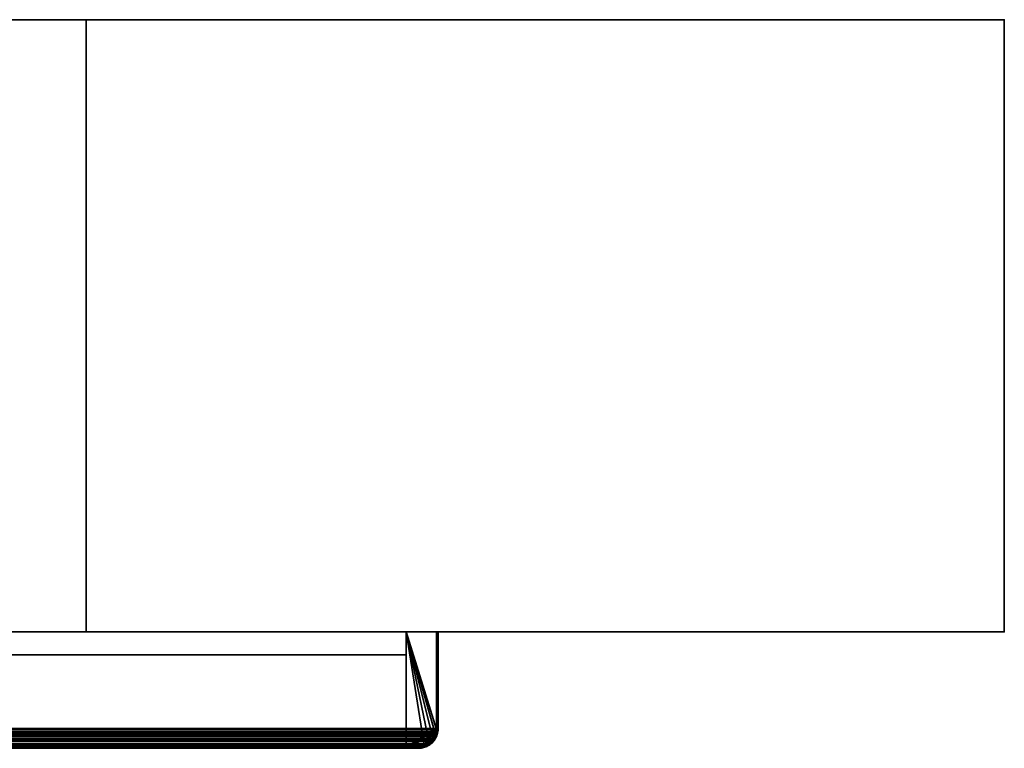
# Model space of a CAD drawing. Header units: millimetres. Extents: x -625 to 3625, y -115 to 71.
# Tile 1056 of 1056: x 3464 to 3625, y -50 to 69. Entities that reach past the tile are written whole.
import ezdxf

# ---------------------------------------------------------------- set-up
doc = ezdxf.new("R2010")
doc.units = ezdxf.units.MM
doc.layers.add('151', color=7, linetype='Continuous', true_color=0xffffff)

# ---------------------------------------------------------------- blocks, each defined once
blk = doc.blocks.new('UG_SURFACE_003')
at = {"layer": '151', "color": 252, "linetype": 'Continuous', "lineweight": 35}
for points in [[(3625, -31, 2235), (3625, 69, 2235), (2275, 69, 2235), (2275, -31, 2235)], [(2275, 69, 2235), (3625, 69, 2235), (3475, 69, 2085), (2425, 69, 2085)], [(2425, -31, 2085), (2425, 69, 2085), (3475, 69, 2085), (3475, -31, 2085)], [(3475, -31, -5), (3475, 69, -5), (3625, 69, -5), (3625, -31, -5)], [(3625, 69, 2235), (3625, 69, -5), (3475, 69, -5), (3475, 69, 2085)], [(3475, -31, 2085), (3475, 69, 2085), (3475, 69, -5), (3475, -31, -5)], [(3625, -31, -5), (3625, 69, -5), (3625, 69, 2235), (3625, -31, 2235)], [(3625, -31, 2235), (2275, -31, 2235), (2425, -31, 2085), (3475, -31, 2085)], [(3475, -31, 2085), (3475, -31, -5), (3625, -31, -5), (3625, -31, 2235)]]:
    blk.add_3dface(points, dxfattribs=at)
blk = doc.blocks.new('UG_SURFACE_167')
at = {"layer": '151', "color": 41, "linetype": 'Continuous', "lineweight": 35}
for points in [[(3527.25, -49.75, 2135.75), (3527.25, -34.75, 2135.75), (2372.75, -34.75, 2135.75), (2372.75, -49.75, 2135.75)], [(3527.25, -34.75, 2135.75), (3457.25, -34.75, 2065.75), (2442.75, -34.75, 2065.75), (2372.75, -34.75, 2135.75)], [(3457.25, -34.75, 2065.75), (3527.25, -34.75, 2135.75), (3527.25, -49.75, 2135.75), (3457.25, -49.75, 2065.75)], [(3457.25, -49.75, 2065.75), (3527.25, -49.75, 2135.75), (2372.75, -49.75, 2135.75), (2442.75, -49.75, 2065.75)]]:
    blk.add_3dface(points, dxfattribs=at)
blk = doc.blocks.new('UG_SURFACE_168')
at = {"layer": '151', "color": 14, "linetype": 'Continuous', "lineweight": 35}
for points in [[(3532.25, -31, 2140.75), (3527.25, -31, 2135.75), (2372.75, -31, 2135.75), (2367.75, -31, 2140.75)], [(3532.25, -46.75, 2140.75), (3532.25, -31, 2140.75), (2367.75, -31, 2140.75), (2367.75, -46.75, 2140.75)], [(2372.75, -31, 2135.75), (3527.25, -31, 2135.75), (3527.25, -49.75, 2135.75), (2372.75, -49.75, 2135.75)], [(3527.25, -49.75, 2135.75), (3527.25, -31, 2135.75), (3532.25, -31, 2140.75), (3532.25, -46.75, 2140.75)], [(3532.25, -46.75, 2140.75), (2367.75, -46.75, 2140.75), (2367.78, -46.98, 2140.72)], [(2367.78, -46.98, 2140.72), (3532.22, -46.98, 2140.72), (3532.25, -46.75, 2140.75)], [(3532.22, -46.98, 2140.72), (2367.78, -46.98, 2140.72), (2367.85, -47.54, 2140.65)], [(3532.15, -47.53, 2140.65), (3532.22, -46.98, 2140.72), (2367.85, -47.54, 2140.65)], [(3532.02, -47.81, 2140.52), (3532.15, -47.53, 2140.65), (2367.85, -47.54, 2140.65)], [(2367.85, -47.54, 2140.65), (2367.97, -47.81, 2140.53), (3532.02, -47.81, 2140.52)], [(3532.02, -47.81, 2140.52), (2367.97, -47.81, 2140.53), (2368.14, -48.22, 2140.36)], [(3531.74, -48.42, 2140.24), (3532.02, -47.81, 2140.52), (2368.14, -48.22, 2140.36)], [(2368.14, -48.22, 2140.36), (2368.43, -48.59, 2140.07), (3531.57, -48.58, 2140.07)], [(3531.57, -48.58, 2140.07), (3531.74, -48.42, 2140.24), (2368.14, -48.22, 2140.36)], [(3532.25, -46.75, 2140.75), (3532.22, -46.98, 2140.72), (3527.25, -49.75, 2135.75)], [(3530.11, -49.52, 2138.61), (3529.25, -49.75, 2137.75), (3527.25, -49.75, 2135.75), (3532.22, -46.98, 2140.72)], [(3530.11, -49.52, 2138.61), (3532.22, -46.98, 2140.72), (3531.57, -48.58, 2140.07), (3530.9, -49.2, 2139.4)], [(3532.02, -47.81, 2140.52), (3531.74, -48.42, 2140.24), (3531.57, -48.58, 2140.07), (3532.22, -46.98, 2140.72)], [(3532.22, -46.98, 2140.72), (3532.15, -47.53, 2140.65), (3532.02, -47.81, 2140.52)], [(3531.57, -48.58, 2140.07), (2368.43, -48.59, 2140.07), (2368.73, -48.97, 2139.77)], [(3531.57, -48.58, 2140.07), (2368.73, -48.97, 2139.77), (2369.1, -49.19, 2139.4)], [(2369.1, -49.19, 2139.4), (3530.9, -49.2, 2139.4), (3531.57, -48.58, 2140.07)], [(3530.9, -49.2, 2139.4), (2369.1, -49.19, 2139.4), (2369.74, -49.58, 2138.76)], [(3530.73, -49.36, 2139.23), (3530.9, -49.2, 2139.4), (2369.74, -49.58, 2138.76)], [(3530.73, -49.36, 2139.23), (2369.74, -49.58, 2138.76), (2369.88, -49.6, 2138.62)], [(2369.88, -49.6, 2138.62), (3530.11, -49.52, 2138.61), (3530.73, -49.36, 2139.23)], [(3530.11, -49.52, 2138.61), (2369.88, -49.6, 2138.62), (2370.75, -49.75, 2137.75)], [(2370.75, -49.75, 2137.75), (3529.25, -49.75, 2137.75), (3530.11, -49.52, 2138.61)], [(3527.25, -49.75, 2135.75), (3529.25, -49.75, 2137.75), (2370.75, -49.75, 2137.75), (2372.75, -49.75, 2135.75)], [(3530.9, -49.2, 2139.4), (3530.73, -49.36, 2139.23), (3530.11, -49.52, 2138.61)]]:
    blk.add_3dface(points, dxfattribs=at)
blk = doc.blocks.new('UG_SURFACE_170')
at = {"layer": '151', "color": 7, "linetype": 'Continuous', "lineweight": 35}
for points in [[(3532.5, -46.75, 2141), (3532.5, -31, 2141), (2367.5, -31, 2141), (2367.5, -46.75, 2141)], [(3532.25, -31, 2140.75), (2367.75, -31, 2140.75), (2367.5, -31, 2141), (3532.5, -31, 2141)], [(2367.75, -46.75, 2140.75), (2367.75, -31, 2140.75), (3532.25, -31, 2140.75), (3532.25, -46.75, 2140.75)], [(3532.25, -46.75, 2140.75), (3532.25, -31, 2140.75), (3532.5, -31, 2141), (3532.5, -46.75, 2141)], [(3532.5, -46.75, 2141), (2367.5, -46.75, 2141), (2367.53, -47, 2140.97)], [(2367.53, -47, 2140.97), (3532.47, -47, 2140.97), (3532.5, -46.75, 2141)], [(3532.47, -47, 2140.97), (2367.53, -47, 2140.97), (2367.61, -47.6, 2140.89)], [(3532.39, -47.6, 2140.89), (3532.47, -47, 2140.97), (2367.61, -47.6, 2140.89)], [(2367.61, -47.6, 2140.89), (2367.74, -47.9, 2140.76), (3532.25, -47.89, 2140.75)], [(3532.25, -47.89, 2140.75), (3532.39, -47.6, 2140.89), (2367.61, -47.6, 2140.89)], [(3532.25, -47.89, 2140.75), (2367.74, -47.9, 2140.76), (2367.92, -48.35, 2140.58)], [(2367.75, -46.75, 2140.75), (3532.25, -46.75, 2140.75), (3532.2, -47.32, 2140.7)], [(2367.85, -47.54, 2140.65), (2367.75, -46.75, 2140.75), (3532.2, -47.32, 2140.7)], [(2367.98, -47.84, 2140.52), (2367.85, -47.54, 2140.65), (3532.2, -47.32, 2140.7)], [(3531.95, -48.56, 2140.45), (3532.25, -47.89, 2140.75), (2367.92, -48.35, 2140.58)], [(3532.2, -47.32, 2140.7), (3532.02, -47.84, 2140.52), (2367.98, -47.84, 2140.52)], [(2368.14, -48.22, 2140.36), (2367.98, -47.84, 2140.52), (3532.02, -47.84, 2140.52)], [(2368.14, -48.22, 2140.36), (3532.02, -47.84, 2140.52), (3531.95, -48.05, 2140.45)], [(3531.95, -48.05, 2140.45), (3531.46, -48.78, 2139.96), (2368.14, -48.22, 2140.36)], [(2368.14, -48.22, 2140.36), (3531.46, -48.78, 2139.96), (3531.36, -48.85, 2139.86)], [(3531.36, -48.85, 2139.86), (2368.64, -48.85, 2139.86), (2368.14, -48.22, 2140.36)], [(3531.95, -48.56, 2140.45), (3531.77, -48.73, 2140.27), (3531.46, -48.78, 2139.96), (3531.95, -48.05, 2140.45)], [(3532.25, -47.89, 2140.75), (3531.95, -48.05, 2140.45), (3532.02, -47.84, 2140.52)], [(3531.95, -48.05, 2140.45), (3532.25, -47.89, 2140.75), (3531.95, -48.56, 2140.45)], [(3532.02, -47.84, 2140.52), (3532.2, -47.32, 2140.7), (3532.39, -47.6, 2140.89), (3532.25, -47.89, 2140.75)], [(3532.47, -47, 2140.97), (3532.39, -47.6, 2140.89), (3532.2, -47.32, 2140.7), (3532.25, -46.75, 2140.75)], [(3532.25, -46.75, 2140.75), (3532.5, -46.75, 2141), (3532.47, -47, 2140.97)], [(2367.92, -48.35, 2140.58), (2368.23, -48.74, 2140.27), (3531.77, -48.73, 2140.27)], [(3531.77, -48.73, 2140.27), (3531.95, -48.56, 2140.45), (2367.92, -48.35, 2140.58)], [(3531.77, -48.73, 2140.27), (2368.23, -48.74, 2140.27), (2368.56, -49.15, 2139.94)], [(3531.77, -48.73, 2140.27), (2368.56, -49.15, 2139.94), (2368.96, -49.39, 2139.54)], [(2368.64, -48.85, 2139.86), (3531.36, -48.85, 2139.86), (3530.61, -49.42, 2139.11)], [(2368.73, -48.97, 2139.77), (2368.64, -48.85, 2139.86), (3530.61, -49.42, 2139.11)], [(2368.73, -48.97, 2139.77), (3530.61, -49.42, 2139.11), (3530.35, -49.49, 2138.85)], [(3530.35, -49.49, 2138.85), (2369.65, -49.52, 2138.85), (2368.73, -48.97, 2139.77)], [(2368.96, -49.39, 2139.54), (3531.03, -49.41, 2139.53), (3531.77, -48.73, 2140.27)], [(3531.03, -49.41, 2139.53), (2368.96, -49.39, 2139.54), (2369.66, -49.81, 2138.84)], [(2369.74, -49.58, 2138.76), (2369.65, -49.52, 2138.85), (3530.35, -49.49, 2138.85)], [(3530.85, -49.58, 2139.35), (3531.03, -49.41, 2139.53), (2369.66, -49.81, 2138.84)], [(3530.85, -49.58, 2139.35), (2369.66, -49.81, 2138.84), (2369.81, -49.84, 2138.69)], [(2370.75, -49.75, 2137.75), (2369.74, -49.58, 2138.76), (3530.35, -49.49, 2138.85)], [(2369.81, -49.84, 2138.69), (3530.18, -49.76, 2138.68), (3530.85, -49.58, 2139.35)], [(3530.18, -49.76, 2138.68), (2369.81, -49.84, 2138.69), (2370.75, -50, 2137.75)], [(3530.35, -49.49, 2138.85), (3529.25, -49.75, 2137.75), (2370.75, -49.75, 2137.75)], [(3455.25, -49.75, 2063.75), (2444.75, -49.75, 2063.75), (2370.75, -49.75, 2137.75), (3529.25, -49.75, 2137.75)], [(2370.75, -50, 2137.75), (3529.25, -50, 2137.75), (3530.18, -49.76, 2138.68)], [(3455.25, -49.75, 2063.75), (3529.25, -49.75, 2137.75), (3529.25, -50, 2137.75), (3455.25, -50, 2063.75)], [(3530.18, -49.76, 2138.68), (3529.25, -50, 2137.75), (3529.25, -49.75, 2137.75), (3530.35, -49.49, 2138.85)], [(3530.35, -49.49, 2138.85), (3530.61, -49.42, 2139.11), (3530.85, -49.58, 2139.35), (3530.18, -49.76, 2138.68)], [(3531.03, -49.41, 2139.53), (3530.85, -49.58, 2139.35), (3530.61, -49.42, 2139.11), (3531.36, -48.85, 2139.86)], [(3531.36, -48.85, 2139.86), (3531.46, -48.78, 2139.96), (3531.77, -48.73, 2140.27), (3531.03, -49.41, 2139.53)], [(3455.25, -50, 2063.75), (3529.25, -50, 2137.75), (2370.75, -50, 2137.75), (2444.75, -50, 2063.75)]]:
    blk.add_3dface(points, dxfattribs=at)
blk = doc.blocks.new('UG_SURFACE_172')
at = {"layer": '151', "color": 41, "linetype": 'Continuous', "lineweight": 35}
for points in [[(3527.25, -34.75, 2135.75), (3527.25, -34.75, -5), (3457.25, -34.75, -5), (3457.25, -34.75, 2065.75)], [(3457.25, -34.75, -5), (3457.25, -49.75, -5), (3457.25, -49.75, 2065.75), (3457.25, -34.75, 2065.75)], [(3527.25, -49.75, -5), (3457.25, -49.75, -5), (3457.25, -34.75, -5), (3527.25, -34.75, -5)], [(3457.25, -49.75, 2065.75), (3527.25, -49.75, 2135.75), (3527.25, -34.75, 2135.75), (3457.25, -34.75, 2065.75)], [(3527.25, -49.75, -5), (3527.25, -34.75, -5), (3527.25, -34.75, 2135.75), (3527.25, -49.75, 2135.75)], [(3457.25, -49.75, 2065.75), (3457.25, -49.75, -5), (3527.25, -49.75, -5), (3527.25, -49.75, 2135.75)]]:
    blk.add_3dface(points, dxfattribs=at)
blk = doc.blocks.new('UG_SURFACE_173')
at = {"layer": '151', "color": 7, "linetype": 'Continuous', "lineweight": 35}
for points in [[(3452.25, -46.75, 2060.75), (3452.25, -8.75, 2060.75), (3452, -8.75, 2060.5), (3452, -46.75, 2060.5)], [(3452, -8.75, 2060.5), (3452.25, -8.75, 2060.75), (3452.25, -8.75, -5), (3452, -8.75, -5)], [(3452, -8.75, -5), (3452.25, -8.75, -5), (3452.25, -46.75, -5), (3452, -46.75, -5)], [(3452, -8.75, -5), (3452, -46.75, -5), (3452, -46.75, 2060.5), (3452, -8.75, 2060.5)], [(3452.25, -8.75, 2060.75), (3452.25, -46.75, 2060.75), (3452.25, -46.75, -5), (3452.25, -8.75, -5)], [(3532.25, -31, 2140.75), (3532.5, -31, 2141), (3532.5, -31, -5), (3532.25, -31, -5)], [(3532.25, -46.75, -5), (3532.25, -31, -5), (3532.5, -31, -5), (3532.5, -46.75, -5)], [(3532.25, -46.75, 2140.75), (3532.25, -31, 2140.75), (3532.25, -31, -5), (3532.25, -46.75, -5)], [(3532.5, -46.75, 2141), (3532.5, -31, 2141), (3532.25, -31, 2140.75), (3532.25, -46.75, 2140.75)], [(3532.5, -46.75, -5), (3532.5, -31, -5), (3532.5, -31, 2141), (3532.5, -46.75, 2141)], [(3452.25, -46.75, -5), (3452.44, -47.65, -5), (3452.19, -47.73, -5), (3452, -46.75, -5)], [(3452.26, -47.01, 2060.76), (3452, -46.75, 2060.5), (3452.11, -47.6, 2060.61)], [(3452, -46.75, 2060.5), (3452.26, -47.01, 2060.76), (3452.25, -46.75, 2060.75)], [(3452.11, -47.6, 2060.61), (3452, -46.75, -5), (3452.19, -47.73, -5)], [(3452.11, -47.6, 2060.61), (3452, -46.75, 2060.5), (3452, -46.75, -5)], [(3452.11, -47.6, 2060.61), (3452.26, -47.92, 2060.76), (3452.46, -47.85, 2060.96), (3452.26, -47.01, 2060.76)], [(3452.19, -47.73, -5), (3452.26, -47.92, 2060.76), (3452.11, -47.6, 2060.61)], [(3452.24, -47.94, -5), (3452.19, -47.73, -5), (3452.44, -47.65, -5), (3452.48, -47.85, -5)], [(3452.19, -47.73, -5), (3452.24, -47.94, -5), (3452.26, -47.92, 2060.76)], [(3452.48, -47.85, -5), (3452.49, -47.93, -5), (3452.24, -47.94, -5)], [(3452.55, -48.56, 2061.05), (3452.26, -47.92, 2060.76), (3452.24, -47.94, -5)], [(3452.49, -47.93, -5), (3452.24, -47.99, -5), (3452.24, -47.94, -5)], [(3452.49, -47.93, -5), (3452.85, -48.45, -5), (3452.65, -48.59, -5), (3452.24, -47.99, -5)], [(3452.55, -48.56, 2061.05), (3452.24, -47.94, -5), (3452.24, -47.99, -5)], [(3452.99, -48.97, 2061.49), (3452.24, -47.99, -5), (3452.65, -48.59, -5)], [(3452.24, -47.99, -5), (3452.99, -48.97, 2061.49), (3452.55, -48.56, 2061.05)], [(3452.48, -47.85, -5), (3452.44, -47.65, -5), (3452.25, -46.75, 2060.75)], [(3452.25, -46.75, 2060.75), (3452.26, -47.01, 2060.76), (3452.48, -47.85, -5)], [(3452.44, -47.65, -5), (3452.25, -46.75, -5), (3452.25, -46.75, 2060.75)], [(3452.26, -47.01, 2060.76), (3452.46, -47.85, 2060.96), (3452.48, -47.85, -5)], [(3452.26, -47.92, 2060.76), (3452.47, -47.87, 2060.97), (3452.46, -47.85, 2060.96)], [(3452.47, -47.87, 2060.97), (3452.26, -47.92, 2060.76), (3452.55, -48.56, 2061.05)], [(3452.46, -47.85, 2060.96), (3452.85, -48.45, -5), (3452.49, -47.93, -5)], [(3453.13, -48.87, -5), (3452.85, -48.45, -5), (3452.46, -47.85, 2060.96)], [(3452.46, -47.85, 2060.96), (3452.47, -47.87, 2060.97), (3453.13, -48.87, -5)], [(3452.49, -47.93, -5), (3452.48, -47.85, -5), (3452.46, -47.85, 2060.96)], [(3453.13, -48.87, -5), (3452.47, -47.87, 2060.97), (3453.07, -48.82, 2061.57)], [(3452.55, -48.56, 2061.05), (3452.99, -48.97, 2061.49), (3453.07, -48.82, 2061.57), (3452.47, -47.87, 2060.97)], [(3532.04, -47.85, -5), (3531.58, -48.55, -5), (3531.43, -48.82, 2139.93)], [(3531.43, -48.82, 2139.93), (3532.04, -47.87, 2140.54), (3532.04, -47.85, -5)], [(3531.85, -48.7, 2140.35), (3532.25, -47.93, 2140.75), (3532.04, -47.87, 2140.54), (3531.43, -48.82, 2139.93)], [(3532.27, -47.95, -5), (3531.78, -48.7, -5), (3531.58, -48.55, -5), (3532.04, -47.85, -5)], [(3531.85, -48.7, 2140.35), (3531.78, -48.7, -5), (3532.27, -47.95, -5)], [(3532.27, -47.95, -5), (3532.25, -47.93, 2140.75), (3531.85, -48.7, 2140.35)], [(3532.34, -47.76, 2140.84), (3532.5, -46.75, 2141), (3532.24, -47.01, 2140.74), (3532.04, -47.85, 2140.54)], [(3532.22, -46.91, -5), (3532.05, -47.78, -5), (3532.04, -47.85, 2140.54)], [(3532.04, -47.85, 2140.54), (3532.24, -47.01, 2140.74), (3532.22, -46.91, -5)], [(3532.04, -47.85, 2140.54), (3532.25, -47.93, 2140.75), (3532.34, -47.76, 2140.84)], [(3532.05, -47.78, -5), (3532.04, -47.85, -5), (3532.04, -47.85, 2140.54)], [(3532.04, -47.85, -5), (3532.05, -47.78, -5), (3532.29, -47.86, -5), (3532.28, -47.94, -5)], [(3532.04, -47.87, 2140.54), (3532.04, -47.85, 2140.54), (3532.04, -47.85, -5)], [(3532.04, -47.85, -5), (3532.04, -47.85, -5), (3532.04, -47.85, 2140.54)], [(3532.04, -47.85, -5), (3532.04, -47.85, -5), (3532.28, -47.94, -5), (3532.27, -47.95, -5)], [(3532.04, -47.85, 2140.54), (3532.04, -47.87, 2140.54), (3532.25, -47.93, 2140.75)], [(3532.05, -47.78, -5), (3532.22, -46.91, -5), (3532.47, -46.93, -5), (3532.29, -47.86, -5)], [(3532.25, -46.75, -5), (3532.22, -46.91, -5), (3532.24, -47.01, 2140.74)], [(3532.22, -46.91, -5), (3532.25, -46.75, -5), (3532.5, -46.75, -5), (3532.47, -46.93, -5)], [(3532.24, -47.01, 2140.74), (3532.25, -46.75, 2140.75), (3532.25, -46.75, -5)], [(3532.25, -46.75, 2140.75), (3532.24, -47.01, 2140.74), (3532.5, -46.75, 2141)], [(3532.28, -47.94, -5), (3532.34, -47.76, 2140.84), (3532.25, -47.93, 2140.75)], [(3532.25, -47.93, 2140.75), (3532.27, -47.95, -5), (3532.28, -47.94, -5)], [(3532.5, -46.75, 2141), (3532.28, -47.94, -5), (3532.29, -47.86, -5)], [(3532.28, -47.94, -5), (3532.5, -46.75, 2141), (3532.34, -47.76, 2140.84)], [(3532.5, -46.75, 2141), (3532.29, -47.86, -5), (3532.47, -46.93, -5)], [(3532.47, -46.93, -5), (3532.5, -46.75, -5), (3532.5, -46.75, 2141)], [(3452.95, -49.05, -5), (3452.65, -48.59, -5), (3452.85, -48.45, -5), (3453.13, -48.87, -5)], [(3452.65, -48.59, -5), (3452.95, -49.05, -5), (3452.99, -48.97, 2061.49)], [(3453.13, -48.87, -5), (3453.45, -49.08, -5), (3453.31, -49.28, -5), (3452.95, -49.05, -5)], [(3453.65, -49.58, 2062.15), (3452.99, -48.97, 2061.49), (3452.95, -49.05, -5)], [(3453.65, -49.58, 2062.15), (3452.95, -49.05, -5), (3453.31, -49.28, -5)], [(3453.13, -48.86, 2061.63), (3453.07, -48.82, 2061.57), (3452.99, -48.97, 2061.49)], [(3454.04, -49.49, 2062.54), (3453.13, -48.86, 2061.63), (3452.99, -48.97, 2061.49), (3453.65, -49.58, 2062.15)], [(3453.07, -48.82, 2061.57), (3453.13, -48.86, 2061.63), (3453.13, -48.87, -5)], [(3454.15, -49.54, -5), (3453.45, -49.08, -5), (3453.13, -48.86, 2061.63)], [(3453.13, -48.86, 2061.63), (3454.04, -49.49, 2062.54), (3454.15, -49.54, -5)], [(3453.45, -49.08, -5), (3453.13, -48.87, -5), (3453.13, -48.86, 2061.63)], [(3454.05, -49.77, -5), (3453.31, -49.28, -5), (3453.45, -49.08, -5), (3454.15, -49.54, -5)], [(3453.31, -49.28, -5), (3454.06, -49.69, 2062.56), (3453.65, -49.58, 2062.15)], [(3453.31, -49.28, -5), (3454.05, -49.77, -5), (3454.06, -49.69, 2062.56)], [(3453.65, -49.58, 2062.15), (3454.06, -49.69, 2062.56), (3454.04, -49.49, 2062.54)], [(3454.04, -49.49, 2062.54), (3454.15, -49.52, 2062.65), (3454.15, -49.54, -5)], [(3454.15, -49.52, 2062.65), (3454.04, -49.49, 2062.54), (3454.06, -49.69, 2062.56)], [(3454.15, -49.54, -5), (3454.15, -49.54, -5), (3454.06, -49.78, -5), (3454.05, -49.77, -5)], [(3454.06, -49.69, 2062.56), (3454.05, -49.77, -5), (3454.06, -49.78, -5)], [(3454.06, -49.69, 2062.56), (3455.25, -50, 2063.75), (3455.24, -49.75, 2063.74), (3454.15, -49.52, 2062.65)], [(3454.15, -49.54, -5), (3454.22, -49.55, -5), (3454.14, -49.79, -5), (3454.06, -49.78, -5)], [(3454.14, -49.79, -5), (3455.25, -50, 2063.75), (3454.06, -49.69, 2062.56)], [(3454.06, -49.69, 2062.56), (3454.06, -49.78, -5), (3454.14, -49.79, -5)], [(3454.22, -49.55, -5), (3455.09, -49.72, -5), (3455.07, -49.97, -5), (3454.14, -49.79, -5)], [(3454.14, -49.79, -5), (3455.07, -49.97, -5), (3455.25, -50, 2063.75)], [(3454.15, -49.52, 2062.65), (3454.22, -49.55, -5), (3454.15, -49.54, -5)], [(3454.15, -49.52, 2062.65), (3455.09, -49.72, -5), (3454.22, -49.55, -5)], [(3454.15, -49.54, -5), (3454.15, -49.54, -5), (3454.15, -49.52, 2062.65)], [(3455.25, -49.75, -5), (3455.09, -49.72, -5), (3454.15, -49.52, 2062.65)], [(3454.15, -49.52, 2062.65), (3455.24, -49.75, 2063.74), (3455.25, -49.75, -5)], [(3455.09, -49.72, -5), (3455.25, -49.75, -5), (3455.25, -50, -5), (3455.07, -49.97, -5)], [(3455.24, -49.75, 2063.74), (3455.25, -49.75, 2063.75), (3455.25, -49.75, -5)], [(3455.25, -49.75, 2063.75), (3455.24, -49.75, 2063.74), (3455.25, -50, 2063.75)], [(3455.25, -49.75, 2063.75), (3529.25, -49.75, 2137.75), (3529.25, -49.75, -5), (3455.25, -49.75, -5)], [(3455.25, -49.75, -5), (3529.25, -49.75, -5), (3529.25, -50, -5), (3455.25, -50, -5)], [(3529.25, -49.75, 2137.75), (3455.25, -49.75, 2063.75), (3455.25, -50, 2063.75), (3529.25, -50, 2137.75)], [(3530.35, -49.52, -5), (3530.15, -49.56, -5), (3529.25, -49.75, 2137.75)], [(3529.25, -49.75, 2137.75), (3529.26, -49.75, 2137.76), (3530.35, -49.52, -5)], [(3530.35, -49.52, 2138.85), (3529.26, -49.75, 2137.76), (3529.25, -50, 2137.75), (3530.44, -49.7, 2138.94)], [(3530.15, -49.56, -5), (3529.25, -49.75, -5), (3529.25, -49.75, 2137.75)], [(3529.25, -49.75, -5), (3530.15, -49.56, -5), (3530.23, -49.81, -5), (3529.25, -50, -5)], [(3530.23, -49.81, -5), (3530.44, -49.7, 2138.94), (3529.25, -50, 2137.75)], [(3529.25, -50, 2137.75), (3529.26, -49.75, 2137.76), (3529.25, -49.75, 2137.75)], [(3529.25, -50, 2137.75), (3529.25, -50, -5), (3530.23, -49.81, -5)], [(3529.26, -49.75, 2137.76), (3530.35, -49.52, 2138.85), (3530.35, -49.52, -5)], [(3530.44, -49.76, -5), (3530.23, -49.81, -5), (3530.15, -49.56, -5), (3530.35, -49.52, -5)], [(3530.23, -49.81, -5), (3530.44, -49.76, -5), (3530.44, -49.7, 2138.94)], [(3531.37, -48.87, -5), (3530.95, -49.15, -5), (3530.35, -49.52, 2138.85)], [(3530.35, -49.52, 2138.85), (3530.46, -49.49, 2138.96), (3531.37, -48.87, -5)], [(3530.35, -49.52, 2138.85), (3530.95, -49.15, -5), (3530.43, -49.51, -5)], [(3530.44, -49.7, 2138.94), (3530.46, -49.49, 2138.96), (3530.35, -49.52, 2138.85)], [(3530.43, -49.51, -5), (3530.35, -49.52, -5), (3530.35, -49.52, 2138.85)], [(3530.35, -49.52, -5), (3530.43, -49.51, -5), (3530.49, -49.76, -5), (3530.44, -49.76, -5)], [(3530.43, -49.51, -5), (3530.95, -49.15, -5), (3531.09, -49.35, -5), (3530.49, -49.76, -5)], [(3530.46, -49.49, 2138.96), (3530.44, -49.7, 2138.94), (3530.81, -49.6, 2139.31)], [(3530.49, -49.76, -5), (3530.81, -49.6, 2139.31), (3530.44, -49.7, 2138.94)], [(3530.44, -49.7, 2138.94), (3530.44, -49.76, -5), (3530.49, -49.76, -5)], [(3530.46, -49.49, 2138.96), (3531.37, -48.86, 2139.87), (3531.37, -48.87, -5)], [(3530.81, -49.6, 2139.31), (3531.52, -48.98, 2140.02), (3531.37, -48.86, 2139.87), (3530.46, -49.49, 2138.96)], [(3530.49, -49.76, -5), (3531.09, -49.35, -5), (3530.81, -49.6, 2139.31)], [(3531.55, -49.05, -5), (3531.52, -48.98, 2140.02), (3530.81, -49.6, 2139.31)], [(3530.81, -49.6, 2139.31), (3531.09, -49.35, -5), (3531.55, -49.05, -5)], [(3531.55, -49.05, -5), (3531.09, -49.35, -5), (3530.95, -49.15, -5), (3531.37, -48.87, -5)], [(3531.58, -48.55, -5), (3531.37, -48.87, -5), (3531.37, -48.86, 2139.87)], [(3531.37, -48.86, 2139.87), (3531.43, -48.82, 2139.93), (3531.58, -48.55, -5)], [(3531.37, -48.87, -5), (3531.58, -48.55, -5), (3531.78, -48.7, -5), (3531.55, -49.05, -5)], [(3531.52, -48.98, 2140.02), (3531.43, -48.82, 2139.93), (3531.37, -48.86, 2139.87)], [(3531.43, -48.82, 2139.93), (3531.52, -48.98, 2140.02), (3531.85, -48.7, 2140.35)], [(3531.78, -48.7, -5), (3531.85, -48.7, 2140.35), (3531.52, -48.98, 2140.02)], [(3531.52, -48.98, 2140.02), (3531.55, -49.05, -5), (3531.78, -48.7, -5)], [(3455.07, -49.97, -5), (3455.25, -50, -5), (3455.25, -50, 2063.75)], [(3455.25, -50, 2063.75), (3455.25, -50, -5), (3529.25, -50, -5), (3529.25, -50, 2137.75)]]:
    blk.add_3dface(points, dxfattribs=at)
blk = doc.blocks.new('UG_SURFACE_174')
at = {"layer": '151', "color": 14, "linetype": 'Continuous', "lineweight": 35}
for points in [[(3527.25, -31, 2135.75), (3527.25, -31, -5), (3527.25, -49.75, -5), (3527.25, -49.75, 2135.75)], [(3527.25, -49.75, -5), (3527.25, -31, -5), (3532.25, -31, -5), (3532.25, -46.75, -5)], [(3527.25, -31, 2135.75), (3532.08, -47.72, 2140.58), (3532.1, -47.68, 2140.6), (3532.22, -46.93, 2140.72)], [(3527.25, -31, 2135.75), (3527.25, -49.75, 2135.75), (3529.25, -49.75, 2137.75), (3530.19, -49.51, 2138.69)], [(3527.25, -31, 2135.75), (3531.66, -48.53, 2140.16), (3532.08, -47.72, 2140.58)], [(3530.19, -49.51, 2138.69), (3530.69, -49.38, 2139.19), (3531.01, -49.1, 2139.51), (3527.25, -31, 2135.75)], [(3531.01, -49.1, 2139.51), (3531.65, -48.55, 2140.15), (3531.66, -48.53, 2140.16), (3527.25, -31, 2135.75)], [(3532.22, -46.93, 2140.72), (3532.25, -46.75, 2140.75), (3532.25, -31, 2140.75), (3527.25, -31, 2135.75)], [(3532.25, -31, 2140.75), (3532.25, -31, -5), (3527.25, -31, -5), (3527.25, -31, 2135.75)], [(3532.25, -46.75, -5), (3532.25, -31, -5), (3532.25, -31, 2140.75), (3532.25, -46.75, 2140.75)], [(3532.25, -46.75, -5), (3532.21, -46.93, -5), (3527.25, -49.75, -5)], [(3532.21, -46.93, -5), (3532.06, -47.72, -5), (3527.25, -49.75, -5)], [(3530.2, -49.56, -5), (3529.25, -49.75, -5), (3527.25, -49.75, -5), (3532.06, -47.72, -5)], [(3530.2, -49.56, -5), (3532.06, -47.72, -5), (3532.02, -47.9, -5), (3531.62, -48.5, -5)], [(3531.66, -48.53, 2140.16), (3531.62, -48.5, -5), (3532.02, -47.9, -5)], [(3532.02, -47.9, -5), (3532.08, -47.72, 2140.58), (3531.66, -48.53, 2140.16)], [(3532.02, -47.9, -5), (3532.06, -47.72, -5), (3532.08, -47.72, 2140.58)], [(3532.08, -47.72, 2140.58), (3532.06, -47.72, -5), (3532.21, -46.93, -5)], [(3532.21, -46.93, -5), (3532.1, -47.68, 2140.6), (3532.08, -47.72, 2140.58)], [(3532.21, -46.93, -5), (3532.22, -46.93, 2140.72), (3532.1, -47.68, 2140.6)], [(3532.22, -46.93, 2140.72), (3532.21, -46.93, -5), (3532.25, -46.75, -5)], [(3532.25, -46.75, -5), (3532.25, -46.75, 2140.75), (3532.22, -46.93, 2140.72)], [(3527.25, -49.75, 2135.75), (3527.25, -49.75, -5), (3529.25, -49.75, -5), (3529.25, -49.75, 2137.75)], [(3530.2, -49.56, -5), (3530.19, -49.51, 2138.69), (3529.25, -49.75, 2137.75)], [(3529.25, -49.75, 2137.75), (3529.25, -49.75, -5), (3530.2, -49.56, -5)], [(3531, -49.12, -5), (3530.69, -49.38, 2139.19), (3530.19, -49.51, 2138.69)], [(3530.19, -49.51, 2138.69), (3530.4, -49.52, -5), (3531, -49.12, -5)], [(3530.19, -49.51, 2138.69), (3530.2, -49.56, -5), (3530.4, -49.52, -5)], [(3531, -49.12, -5), (3530.4, -49.52, -5), (3530.2, -49.56, -5), (3531.62, -48.5, -5)], [(3531, -49.12, -5), (3531.01, -49.1, 2139.51), (3530.69, -49.38, 2139.19)], [(3531.62, -48.5, -5), (3531.37, -48.87, -5), (3531, -49.12, -5)], [(3531.01, -49.1, 2139.51), (3531, -49.12, -5), (3531.37, -48.87, -5)], [(3531.62, -48.5, -5), (3531.65, -48.55, 2140.15), (3531.01, -49.1, 2139.51)], [(3531.01, -49.1, 2139.51), (3531.37, -48.87, -5), (3531.62, -48.5, -5)], [(3531.62, -48.5, -5), (3531.66, -48.53, 2140.16), (3531.65, -48.55, 2140.15)]]:
    blk.add_3dface(points, dxfattribs=at)

msp = doc.modelspace()

# ---------------------------------------------------------------- linework, layer by layer
at = {"layer": '151', "color": 252, "linetype": 'Continuous', "lineweight": -3, "true_color": 0x939598}
for p, q in [((2275, 69, 2235), (3625, 69, 2235)), ((3475, 69, 2085), (2425, 69, 2085)), ((3475, -31, 2085), (3475, 69, 2085)), ((3475, 69, -5), (3475, 69, 2085)), ((3475, 69, -5), (3475, -31, -5)), ((3475, 69, -5), (3625, 69, -5)), ((3625, -31, 2235), (3625, 69, 2235)), ((3625, 69, 2235), (3625, 69, -5)), ((3625, 69, -5), (3625, -31, -5)), ((2275, -31, 2235), (3625, -31, 2235)), ((3532.5, -31, 2141), (2367.5, -31, 2141)), ((3532.25, -31, 2140.75), (2367.75, -31, 2140.75)), ((3532.25, -31, 2140.75), (2367.75, -31, 2140.75)), ((3527.25, -31, 2135.75), (2372.75, -31, 2135.75)), ((3475, -31, 2085), (2425, -31, 2085)), ((3475, -31, -5), (3475, -31, 2085)), ((3475, -31, -5), (3625, -31, -5)), ((3527.25, -31, 2135.75), (3527.25, -49.75, 2135.75)), ((3527.25, -31, -5), (3532.25, -31, -5)), ((3527.25, -31, -5), (3527.25, -49.75, -5)), ((3527.25, -31, 2135.75), (3532.25, -31, 2140.75)), ((3527.25, -31, -5), (3527.25, -31, 2135.75)), ((3527.25, -31, 2135.75), (3527.25, -49.75, 2135.75)), ((3532.25, -31, 2140.75), (3527.25, -31, 2135.75)), ((3532.25, -31, 2140.75), (3532.5, -31, 2141)), ((3532.25, -31, -5), (3532.25, -31, 2140.75)), ((3532.25, -46.75, 2140.75), (3532.25, -31, 2140.75)), ((3532.25, -46.75, 2140.75), (3532.25, -31, 2140.75)), ((3532.25, -31, -5), (3532.25, -31, 2140.75)), ((3532.5, -31, -5), (3532.25, -31, -5)), ((3532.25, -46.75, -5), (3532.25, -31, -5)), ((3532.25, -46.75, 2140.75), (3532.25, -31, 2140.75)), ((3532.25, -46.75, 2140.75), (3532.25, -31, 2140.75)), ((3532.5, -31, 2141), (3532.25, -31, 2140.75)), ((3532.25, -46.75, -5), (3532.25, -31, -5)), ((3532.5, -46.75, 2141), (3532.5, -31, 2141)), ((3532.5, -46.75, -5), (3532.5, -31, -5)), ((3532.5, -31, -5), (3532.5, -31, 2141)), ((3532.5, -46.75, 2141), (3532.5, -31, 2141)), ((3625, -31, 2235), (3625, -31, -5)), ((3527.25, -34.75, 2135.75), (2372.75, -34.75, 2135.75)), ((3457.25, -34.75, 2065.75), (3527.25, -34.75, 2135.75)), ((3457.25, -34.75, -5), (3527.25, -34.75, -5)), ((3527.25, -34.75, 2135.75), (3457.25, -34.75, 2065.75)), ((3527.25, -34.75, -5), (3527.25, -34.75, 2135.75)), ((3527.25, -49.75, 2135.75), (3527.25, -34.75, 2135.75)), ((3527.25, -49.75, 2135.75), (3527.25, -34.75, 2135.75)), ((3527.25, -49.75, -5), (3527.25, -34.75, -5)), ((3532.5, -46.75, 2141), (2367.5, -46.75, 2141)), ((3532.25, -46.75, 2140.75), (2367.75, -46.75, 2140.75)), ((3532.25, -46.75, -5), (3532.25, -46.75, 2140.75)), ((3532.5, -46.75, -5), (3532.5, -46.75, 2141)), ((3529.25, -49.75, 2137.75), (2370.75, -49.75, 2137.75)), ((3529.25, -49.75, 2137.75), (2370.75, -49.75, 2137.75)), ((3527.25, -49.75, 2135.75), (2372.75, -49.75, 2135.75)), ((3527.25, -49.75, 2135.75), (2372.75, -49.75, 2135.75)), ((3455.25, -49.75, 2063.75), (3529.25, -49.75, 2137.75)), ((3455.25, -49.75, -5), (3529.25, -49.75, -5)), ((3529.25, -49.75, 2137.75), (3455.25, -49.75, 2063.75)), ((3457.25, -49.75, 2065.75), (3527.25, -49.75, 2135.75)), ((3527.25, -49.75, 2135.75), (3457.25, -49.75, 2065.75)), ((3527.25, -49.75, -5), (3457.25, -49.75, -5)), ((3529.25, -49.75, -5), (3527.25, -49.75, -5)), ((3527.25, -49.75, -5), (3527.25, -49.75, 2135.75)), ((3527.25, -49.75, 2135.75), (3529.25, -49.75, 2137.75)), ((3527.25, -49.75, -5), (3527.25, -49.75, 2135.75)), ((3529.25, -49.75, 2137.75), (3527.25, -49.75, 2135.75)), ((3529.25, -49.75, -5), (3529.25, -49.75, 2137.75)), ((3529.25, -49.75, -5), (3529.25, -49.75, 2137.75)), ((3529.25, -50, 2137.75), (2370.75, -50, 2137.75)), ((3455.25, -50, 2063.75), (3529.25, -50, 2137.75)), ((3455.25, -50, -5), (3529.25, -50, -5)), ((3529.25, -50, 2137.75), (3455.25, -50, 2063.75)), ((3529.25, -50, -5), (3529.25, -50, 2137.75))]:
    msp.add_line(p, q, dxfattribs=at)
msp.add_arc((3529.25, -46.75, -5), 3, 270, 0, dxfattribs=at)
for points, degree in [([(3532.25, -46.75, 2140.75), (3144.08, -46.75, 2140.75), (2755.92, -46.75, 2140.75), (2367.75, -46.75, 2140.75)], 3), ([(3532.5, -46.75, -5), (3532.25, -46.75, -5)], 1), ([(3532.25, -46.75, -5), (3532.25, -46.75, 710.25), (3532.25, -46.75, 1425.5), (3532.25, -46.75, 2140.75)], 3), ([(3529.25, -50, -5), (3529.25, -49.75, -5)], 1)]:
    msp.add_open_spline(points, degree=degree, dxfattribs=at)
for points, knots in [([(3529.25, -49.75, -5), (3530.04, -49.75, -5), (3530.82, -49.43, -5), (3531.93, -48.32, -5), (3532.25, -47.54, -5), (3532.25, -46.75, -5)], [0, 0, 0, 0, 0.5, 0.5, 1, 1, 1, 1]), ([(3532.25, -46.75, 2140.75), (3532.25, -47.23, 2140.75), (3532.13, -47.7, 2140.63), (3531.74, -48.48, 2140.24), (3531.47, -48.8, 2139.97), (3530.61, -49.53, 2139.11), (3529.93, -49.75, 2138.43), (3529.25, -49.75, 2137.75)], [0, 0, 0, 0, 0.25, 0.25, 0.5, 0.5, 1, 1, 1, 1]), ([(3529.25, -49.75, 2137.75), (3529.93, -49.75, 2138.43), (3530.6, -49.53, 2139.1), (3531.47, -48.8, 2139.97), (3531.74, -48.49, 2140.24), (3532.13, -47.7, 2140.63), (3532.25, -47.23, 2140.75), (3532.25, -46.75, 2140.75)], [0, 0, 0, 0, 0.5, 0.5, 0.75, 0.75, 1, 1, 1, 1])]:
    msp.add_open_spline(points, degree=3, knots=knots, dxfattribs=at)
for points in [[(3529.25, -49.75, 2137.75), (3532.25, -49.75, 2140.75), (3532.25, -46.75, 2140.75)], [(3532.25, -46.75, 2140.75), (3532.25, -49.75, 2140.75), (3529.25, -49.75, 2137.75)], [(3529.25, -50, 2137.75), (3532.5, -50, 2141), (3532.5, -46.75, 2141)], [(3532.5, -46.75, 2141), (3532.5, -50, 2141), (3529.25, -50, 2137.75)], [(3529.25, -50, -5), (3532.5, -50, -5), (3532.5, -46.75, -5)]]:
    msp.add_rational_spline(points, [1, 0.707106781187, 1], degree=2, dxfattribs=at)

# ---------------------------------------------------------------- block references
for name in ['UG_SURFACE_003', 'UG_SURFACE_170', 'UG_SURFACE_173', 'UG_SURFACE_168', 'UG_SURFACE_174', 'UG_SURFACE_167', 'UG_SURFACE_172']:
    msp.add_blockref(name, (0, 0), dxfattribs=at)

doc.saveas('drawing.dxf')
